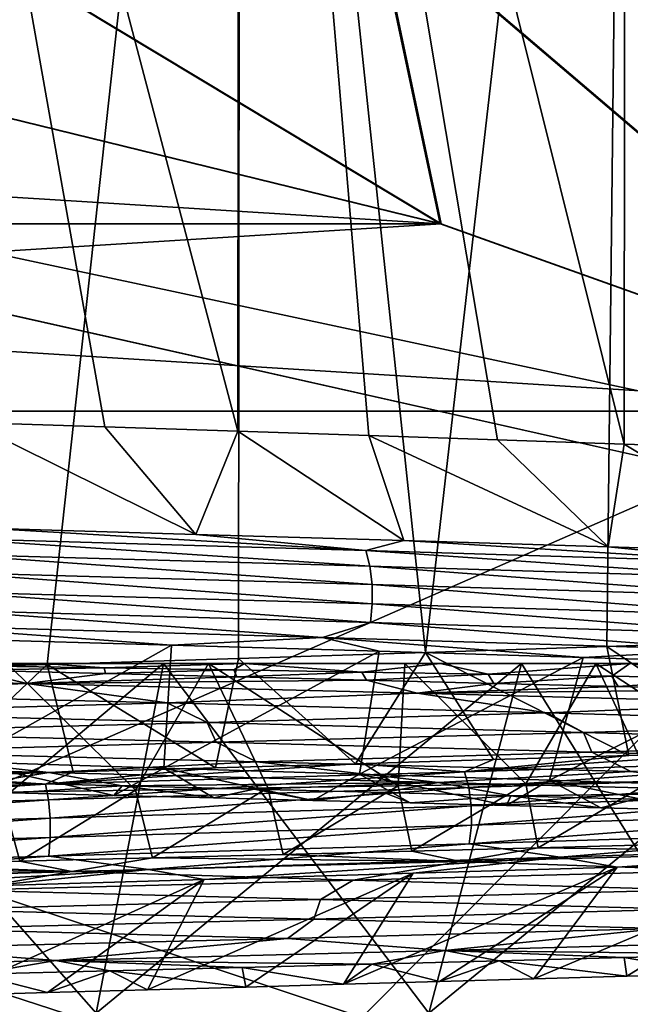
# Model space of a CAD drawing. Header units: metres. Extents: x -206 to 75, y -104 to 104.
# Tile 811 of 1056: x 3.23 to 5.65, y -53.35 to -49.45. Entities that reach past the tile are written whole.
import ezdxf

# ---------------------------------------------------------------- set-up
doc = ezdxf.new("R2010")
doc.units = ezdxf.units.M
doc.layers.add('solid_01_1-CONSUMER_THERM_B_125288', color=7, linetype='CONTINUOUS')

msp = doc.modelspace()

# ---------------------------------------------------------------- linework, layer by layer
at = {"layer": 'solid_01_1-CONSUMER_THERM_B_125288'}
for points in [[(-27.776106, 66.214066), (28.050987, 67.836098), (-27.757145, -66.232315)], [(28.050987, 67.836098), (-27.757065, -66.785934), (-27.757145, -66.232315)], [(28.050987, 67.836098), (27.851068, 67.319839), (-27.757065, -66.785934)], [(27.851068, 67.319839), (27.74942, 66.775635), (-27.757065, -66.785934)], [(27.74942, 66.775635), (-28.058632, -67.846397), (-27.858715, -67.330139)], [(27.74942, 66.775635), (27.749498, 66.222015), (-28.058632, -67.846397)], [(27.74942, 66.775635), (-27.858715, -67.330139), (-27.757065, -66.785934)], [(27.749498, 66.222015), (27.768459, -66.224365), (-28.058632, -67.846397)], [(2.490568, -45.000011, 12.505857), (3.032182, -51.044769, 12.631205), (3.567499, -51.061459, 12.780982)], [(2.490568, -45.000011, 12.505857), (3.567499, -51.061459, 12.780982), (4.095382, -51.078358, 12.95486)], [(2.490568, -45.000011, 12.505857), (4.095382, -51.078358, 12.95486), (4.100598, -45.000011, 12.956716)], [(2.494134, -45.000011, 36.493401), (4.104011, -45.000011, 36.042076), (2.567095, -52.026882, 36.478001)], [(4.104011, -45.000011, 36.042076), (3.338489, -52.003624, 36.286301), (2.567095, -52.026882, 36.478001)], [(4.104011, -45.000011, 36.042076), (4.097464, -51.980038, 36.044399), (3.338489, -52.003624, 36.286301)], [(4.100598, -45.000011, 12.956716), (4.095382, -51.078358, 12.95486), (4.615118, -51.095394, 13.152617)], [(4.104011, -45.000011, 36.042076), (4.839632, -51.956081, 35.75346), (4.097464, -51.980038, 36.044399)], [(4.100598, -45.000011, 12.956716), (4.615118, -51.095394, 13.152617), (5.126286, -51.112446, 13.374193)], [(4.100598, -45.000011, 12.956716), (5.126286, -51.112446, 13.374193), (5.628155, -51.129448, 13.619456)], [(4.100598, -45.000011, 12.956716), (5.628155, -51.129448, 13.619456), (5.634249, -45.000011, 13.622613)], [(4.104011, -45.000011, 36.042076), (5.637405, -45.000011, 35.375755), (4.839632, -51.956081, 35.75346)], [(5.637405, -45.000011, 35.375755), (5.559256, -51.931881, 35.415909), (4.839632, -51.956081, 35.75346)], [(5.637405, -45.000011, 35.375755), (6.251666, -51.907669, 35.03466), (5.559256, -51.931881, 35.415909)], [(5.634249, -45.000011, 13.622613), (5.628155, -51.129448, 13.619456), (6.119591, -51.146355, 13.888075)], [(5.634249, -45.000011, 13.622613), (6.598757, -51.163094, 14.179207), (7.062924, -45.000008, 14.491133)], [(5.634249, -45.000011, 13.622613), (6.119591, -51.146355, 13.888075), (6.598757, -51.163094, 14.179207)], [(5.637405, -45.000011, 35.375755), (7.065768, -45.000008, 34.506863), (6.251666, -51.907669, 35.03466)], [(-18.213459, -45.817539, 1.5), (-19.476553, -45.904934, 1.5), (69.506912, -74.995201, 1.5)], [(35.395393, -57.260349, 1.5), (18.218929, -45.812325, 1.5), (-18.213459, -45.817539, 1.5)], [(37.092922, -58.218811, 1.5), (-18.213459, -45.817539, 1.5), (69.506912, -74.995201, 1.5)], [(37.092922, -58.218811, 1.5), (35.395393, -57.260349, 1.5), (-18.213459, -45.817539, 1.5)], [(-19.476553, -45.904934, 1.5), (-20.110367, -46.015713, 1.5), (69.506912, -74.995201, 1.5)], [(-20.110367, -46.015713, 1.5), (-20.738798, -46.171688, 1.5), (69.506912, -74.995201, 1.5)], [(-20.738798, -46.171688, 1.5), (-21.356617, -46.372227, 1.5), (69.506912, -74.995201, 1.5)], [(-21.356617, -46.372227, 1.5), (-21.958729, -46.615906, 1.5), (69.506912, -74.995201, 1.5)], [(-38.864662, -46.52047, 75.400002), (-54.590946, -63.612965, 75.400002), (54.609055, -63.597332, 75.400002)], [(-37.59338, -46.610531, 75.400002), (-38.864662, -46.52047, 75.400002), (54.609055, -63.597332, 75.400002)], [(37.606621, -46.599766, 75.400002), (-37.59338, -46.610531, 75.400002), (54.609055, -63.597332, 75.400002)], [(-21.958729, -46.615906, 1.5), (-22.540312, -46.900536, 1.5), (69.506912, -74.995201, 1.5)], [(-22.540312, -46.900536, 1.5), (-23.096958, -47.223244, 1.5), (69.506912, -74.995201, 1.5)], [(-23.096958, -47.223244, 1.5), (-24.120508, -47.968487, 1.5), (69.506912, -74.995201, 1.5)], [(-24.120508, -47.968487, 1.5), (-33.833458, -56.120991, 1.5), (69.506912, -74.995201, 1.5)], [(-11.99159, -59.106865, 72.400002), (-11.993093, -48.606865, 72.400002), (12.006907, -48.603428, 72.400002)], [(-11.99159, -59.106865, 72.400002), (12.006907, -48.603428, 72.400002), (12.00841, -59.103428, 72.400002)], [(4.898106, -50.256016, 8.99928), (2.808425, -49.000023, 9.765048), (4.633029, -49.000019, 10.23322)], [(4.898106, -50.256016, 8.99928), (2.909605, -49.770966, 8.999572), (2.808425, -49.000023, 9.765048)], [(4.902663, -50.256016, 39.999279), (4.637223, -49.000019, 38.765415), (2.812757, -49.000023, 39.234127)], [(2.914163, -49.770966, 39.999573), (4.902663, -50.256016, 39.999279), (2.812757, -49.000023, 39.234127)], [(6.979857, -50.999832, 8.998974), (4.633029, -49.000019, 10.23322), (6.384653, -49.000019, 10.92642)], [(4.898106, -50.256016, 8.99928), (4.633029, -49.000019, 10.23322), (6.979857, -50.999832, 8.998974)], [(6.984415, -50.999832, 39.998974), (6.388644, -49.000019, 38.071701), (4.637223, -49.000019, 38.765415)], [(4.902663, -50.256016, 39.999279), (6.984415, -50.999832, 39.998974), (4.637223, -49.000019, 38.765415)], [(4.898106, -50.256016, 8.99928), (-4.902716, -50.25602, 9.000721), (-2.914216, -49.770969, 9.000428)], [(-4.898159, -50.25602, 40.000721), (4.902663, -50.256016, 39.999279), (2.914163, -49.770966, 39.999573)], [(4.898106, -50.256016, 8.99928), (-2.914216, -49.770969, 9.000428), (2.909605, -49.770966, 8.999572)], [(-4.902716, -50.25602, 9.000721), (6.979857, -50.999832, 8.998974), (-6.984468, -50.99984, 9.001026)], [(-6.97991, -50.99984, 40.001026), (6.984415, -50.999832, 39.998974), (4.902663, -50.256016, 39.999279)], [(-6.97991, -50.99984, 40.001026), (4.902663, -50.256016, 39.999279), (-4.898159, -50.25602, 40.000721)], [(4.898106, -50.256016, 8.99928), (6.979857, -50.999832, 8.998974), (-4.902716, -50.25602, 9.000721)], [(-6.984468, -50.99984, 9.001026), (6.979857, -50.999832, 8.998974), (6.979864, -65, 8.998974)], [(-6.984461, -65, 9.001026), (-6.984468, -50.99984, 9.001026), (6.979864, -65, 8.998974)], [(-6.979903, -65, 40.001026), (6.984415, -50.999832, 39.998974), (-6.97991, -50.99984, 40.001026)], [(-6.979903, -65, 40.001026), (6.984422, -65, 39.998974), (6.984415, -50.999832, 39.998974)], [(3.032182, -51.044769, 12.631205), (3.091211, -51.463184, 11.758709), (3.928643, -51.487499, 11.991622)], [(3.567499, -51.061459, 12.780982), (3.032182, -51.044769, 12.631205), (3.928643, -51.487499, 11.991622)], [(4.095382, -51.078358, 12.95486), (3.567499, -51.061459, 12.780982), (3.928643, -51.487499, 11.991622)], [(4.095382, -51.078358, 12.95486), (3.928643, -51.487499, 11.991622), (4.75429, -51.512177, 12.282291)], [(4.615118, -51.095394, 13.152617), (4.095382, -51.078358, 12.95486), (4.75429, -51.512177, 12.282291)], [(4.615118, -51.095394, 13.152617), (4.75429, -51.512177, 12.282291), (5.564412, -51.53706, 12.630184)], [(5.126286, -51.112446, 13.374193), (4.615118, -51.095394, 13.152617), (5.564412, -51.53706, 12.630184)], [(5.628155, -51.129448, 13.619456), (5.126286, -51.112446, 13.374193), (5.564412, -51.53706, 12.630184)], [(5.628155, -51.129448, 13.619456), (5.564412, -51.53706, 12.630184), (6.350884, -51.56189, 13.032304)], [(6.119591, -51.146355, 13.888075), (5.628155, -51.129448, 13.619456), (6.350884, -51.56189, 13.032304)], [(4.603261, -51.551922, 12.157966), (3.091211, -51.463184, 11.758709), (2.925822, -51.503201, 11.655618)], [(4.603261, -51.551922, 12.157966), (3.928643, -51.487499, 11.991622), (3.091211, -51.463184, 11.758709)], [(2.925822, -51.503201, 11.655618), (2.936105, -51.565449, 11.610477), (4.619439, -51.61417, 12.114591)], [(4.603261, -51.551922, 12.157966), (2.925822, -51.503201, 11.655618), (4.619439, -51.61417, 12.114591)], [(4.603261, -51.551922, 12.157966), (4.75429, -51.512177, 12.282291), (3.928643, -51.487499, 11.991622)], [(6.199406, -51.600639, 12.880086), (4.75429, -51.512177, 12.282291), (4.603261, -51.551922, 12.157966)], [(6.199406, -51.600639, 12.880086), (5.564412, -51.53706, 12.630184), (4.75429, -51.512177, 12.282291)], [(4.603261, -51.551922, 12.157966), (4.619439, -51.61417, 12.114591), (6.221193, -51.662888, 12.83925)], [(6.199406, -51.600639, 12.880086), (4.603261, -51.551922, 12.157966), (6.221193, -51.662888, 12.83925)], [(6.199406, -51.600639, 12.880086), (6.350884, -51.56189, 13.032304), (5.564412, -51.53706, 12.630184)], [(2.936105, -51.565449, 11.610477), (2.941859, -51.638153, 11.585222), (4.628491, -51.686874, 12.090322)], [(4.619439, -51.61417, 12.114591), (2.936105, -51.565449, 11.610477), (4.628491, -51.686874, 12.090322)], [(4.619439, -51.61417, 12.114591), (4.628491, -51.686874, 12.090322), (6.233385, -51.735592, 12.816401)], [(6.221193, -51.662888, 12.83925), (4.619439, -51.61417, 12.114591), (6.233385, -51.735592, 12.816401)], [(2.941859, -51.638153, 11.585222), (2.942244, -51.714741, 11.583536), (4.629097, -51.763462, 12.088704)], [(4.628491, -51.686874, 12.090322), (2.941859, -51.638153, 11.585222), (4.629097, -51.763462, 12.088704)], [(2.942244, -51.714741, 11.583536), (2.937228, -51.788548, 11.605559), (4.621205, -51.837269, 12.109865)], [(4.629097, -51.763462, 12.088704), (2.942244, -51.714741, 11.583536), (4.621205, -51.837269, 12.109865)], [(4.628491, -51.686874, 12.090322), (4.629097, -51.763462, 12.088704), (6.2342, -51.81218, 12.814878)], [(6.233385, -51.735592, 12.816401), (4.628491, -51.686874, 12.090322), (6.2342, -51.81218, 12.814878)], [(2.937228, -51.788548, 11.605559), (2.758057, -51.848007, 11.610638), (4.431396, -51.896381, 12.086535)], [(4.621205, -51.837269, 12.109865), (2.937228, -51.788548, 11.605559), (4.431396, -51.896381, 12.086535)], [(4.629097, -51.763462, 12.088704), (4.621205, -51.837269, 12.109865), (6.223571, -51.885986, 12.834802)], [(6.2342, -51.81218, 12.814878), (4.629097, -51.763462, 12.088704), (6.223571, -51.885986, 12.834802)], [(2.758057, -51.848007, 11.610638), (2.995902, -51.902916, 11.725378), (3.832098, -51.92709, 11.950818)], [(2.758057, -51.848007, 11.610638), (3.832098, -51.92709, 11.950818), (4.431396, -51.896381, 12.086535)], [(4.621205, -51.837269, 12.109865), (4.431396, -51.896381, 12.086535), (6.027381, -51.944756, 12.780844)], [(6.223571, -51.885986, 12.834802), (4.621205, -51.837269, 12.109865), (6.027381, -51.944756, 12.780844)], [(3.832098, -51.92709, 11.950818), (2.995902, -51.902916, 11.725378), (3.009428, -52.389343, 12.625415)], [(4.431396, -51.896381, 12.086535), (3.832098, -51.92709, 11.950818), (4.656438, -51.951199, 12.23349)], [(4.431396, -51.896381, 12.086535), (4.656438, -51.951199, 12.23349), (5.466235, -51.975426, 12.573194)], [(4.431396, -51.896381, 12.086535), (5.466235, -51.975426, 12.573194), (6.027381, -51.944756, 12.780844)], [(6.172998, -52.346989, 36.065464), (5.559256, -51.931881, 35.415909), (6.251666, -51.907669, 35.03466)], [(3.832098, -51.92709, 11.950818), (3.009428, -52.389343, 12.625415), (3.802299, -52.413845, 12.855047)], [(4.656438, -51.951199, 12.23349), (3.832098, -51.92709, 11.950818), (3.802299, -52.413845, 12.855047)], [(5.647593, -52.363583, 36.330368), (4.839632, -51.956081, 35.75346), (5.559256, -51.931881, 35.415909)], [(6.027381, -51.944756, 12.780844), (5.466235, -51.975426, 12.573194), (6.253427, -51.999786, 12.967092)], [(6.172998, -52.346989, 36.065464), (5.647593, -52.363583, 36.330368), (5.559256, -51.931881, 35.415909)], [(4.00616, -52.413055, 36.981678), (3.338489, -52.003624, 36.286301), (4.097464, -51.980038, 36.044399)], [(4.656438, -51.951199, 12.23349), (3.802299, -52.413845, 12.855047), (4.577929, -52.437901, 13.137564)], [(4.562829, -52.396637, 36.789028), (4.00616, -52.413055, 36.981678), (4.097464, -51.980038, 36.044399)], [(4.562829, -52.396637, 36.789028), (4.097464, -51.980038, 36.044399), (4.839632, -51.956081, 35.75346)], [(5.110378, -52.380142, 36.571774), (4.562829, -52.396637, 36.789028), (4.839632, -51.956081, 35.75346)], [(5.466235, -51.975426, 12.573194), (4.656438, -51.951199, 12.23349), (4.577929, -52.437901, 13.137564)], [(5.466235, -51.975426, 12.573194), (4.577929, -52.437901, 13.137564), (5.332778, -52.461922, 13.47168)], [(5.647593, -52.363583, 36.330368), (5.110378, -52.380142, 36.571774), (4.839632, -51.956081, 35.75346)], [(6.253427, -51.999786, 12.967092), (5.466235, -51.975426, 12.573194), (5.332778, -52.461922, 13.47168)], [(1.647195, -52.039093, 12.500033), (3.040596, -52.026016, 12.711082), (3.257403, -52.078327, 12.833618)], [(2.146465, -53.385639, 14.170664), (3.532986, -53.385639, 14.55915), (2.309182, -52, 13.387387)], [(2.146465, -53.385639, 34.829338), (2.309182, -52, 35.612614), (3.800835, -52, 35.194675)], [(3.532986, -53.385639, 34.440849), (2.146465, -53.385639, 34.829338), (3.800835, -52, 35.194675)], [(2.309182, -52, 13.387387), (3.800835, -52, 13.805324), (2.51661, -52, 12.562384)], [(3.800835, -52, 35.194675), (2.309182, -52, 35.612614), (3.180456, -52, 36.278141)], [(3.532986, -53.385639, 14.55915), (3.800835, -52, 13.805324), (2.309182, -52, 13.387387)], [(3.800835, -52, 13.805324), (3.327342, -52, 12.762505), (2.51661, -52, 12.562384)], [(3.043405, -52.008392, 12.677035), (2.51661, -52, 12.562384), (3.327342, -52, 12.762505)], [(2.870272, -52.445686, 37.291504), (2.567095, -52.026882, 36.478001), (3.338489, -52.003624, 36.286301)], [(3.44161, -52.429401, 37.149288), (2.870272, -52.445686, 37.291504), (3.338489, -52.003624, 36.286301)], [(3.040596, -52.026016, 12.711082), (3.043405, -52.008392, 12.677035), (3.564742, -52.016762, 12.814885)], [(3.569728, -52.039059, 12.860586), (3.040596, -52.026016, 12.711082), (3.564742, -52.016762, 12.814885)], [(3.257403, -52.078327, 12.833618), (3.040596, -52.026016, 12.711082), (3.569728, -52.039059, 12.860586)], [(3.043405, -52.008392, 12.677035), (3.327342, -52, 12.762505), (3.564742, -52.016762, 12.814885)], [(3.689586, -52.50111, 36.653404), (3.180456, -52, 36.278141), (3.156306, -52.50938, 36.811218)], [(3.800835, -52, 35.194675), (3.180456, -52, 36.278141), (3.978757, -52, 36.03297)], [(3.689586, -52.50111, 36.653404), (3.978757, -52, 36.03297), (3.180456, -52, 36.278141)], [(3.800835, -52, 13.805324), (4.122494, -52, 13.017621), (3.327342, -52, 12.762505)], [(3.564742, -52.016762, 12.814885), (3.327342, -52, 12.762505), (4.122494, -52, 13.017621)], [(4.00616, -52.413055, 36.981678), (3.44161, -52.429401, 37.149288), (3.338489, -52.003624, 36.286301)], [(3.532986, -53.385639, 14.55915), (4.853693, -53.385639, 15.132814), (3.800835, -52, 13.805324)], [(3.532986, -53.385639, 34.440849), (3.800835, -52, 35.194675), (5.221698, -52, 34.577515)], [(4.853693, -53.385639, 33.867184), (3.532986, -53.385639, 34.440849), (5.221698, -52, 34.577515)], [(3.564742, -52.016762, 12.814885), (4.122494, -52, 13.017621), (4.079802, -52.02512, 12.975732)], [(3.569728, -52.039059, 12.860586), (3.564742, -52.016762, 12.814885), (4.079802, -52.02512, 12.975732)], [(4.091846, -52.052105, 13.033919), (3.569728, -52.039059, 12.860586), (4.079802, -52.02512, 12.975732)], [(4.214822, -52.492836, 36.47261), (3.978757, -52, 36.03297), (3.689586, -52.50111, 36.653404)], [(3.800835, -52, 13.805324), (5.221698, -52, 14.422485), (4.122494, -52, 13.017621)], [(3.800835, -52, 35.194675), (3.978757, -52, 36.03297), (4.75841, -52, 35.733765)], [(5.221698, -52, 34.577515), (3.800835, -52, 35.194675), (4.75841, -52, 35.733765)], [(4.853693, -53.385639, 15.132814), (5.221698, -52, 14.422485), (3.800835, -52, 13.805324)], [(4.731096, -52.484535, 36.269203), (4.75841, -52, 35.733765), (3.978757, -52, 36.03297)], [(4.731096, -52.484535, 36.269203), (3.978757, -52, 36.03297), (4.214822, -52.492836, 36.47261)], [(4.079802, -52.02512, 12.975732), (4.122494, -52, 13.017621), (4.588076, -52.033466, 13.159487)], [(4.091846, -52.052105, 13.033919), (4.079802, -52.02512, 12.975732), (4.588076, -52.033466, 13.159487)], [(5.221698, -52, 14.422485), (4.898339, -52, 13.326539), (4.122494, -52, 13.017621)], [(4.588076, -52.033466, 13.159487), (4.122494, -52, 13.017621), (4.898339, -52, 13.326539)], [(4.588076, -52.033466, 13.159487), (4.898339, -52, 13.326539), (5.088277, -52.04184, 13.365726)], [(5.238002, -52.476181, 36.04335), (4.75841, -52, 35.733765), (4.731096, -52.484535, 36.269203)], [(5.221698, -52, 34.577515), (4.75841, -52, 35.733765), (5.51576, -52, 35.381927)], [(5.238002, -52.476181, 36.04335), (5.51576, -52, 35.381927), (4.75841, -52, 35.733765)], [(4.853693, -53.385639, 15.132814), (6.083986, -53.385639, 15.880974), (5.221698, -52, 14.422485)], [(4.853693, -53.385639, 33.867184), (5.221698, -52, 34.577515), (6.545297, -52, 33.772621)], [(6.083986, -53.385639, 33.119026), (4.853693, -53.385639, 33.867184), (6.545297, -52, 33.772621)], [(5.221698, -52, 14.422485), (5.651241, -52, 13.687812), (4.898339, -52, 13.326539)], [(5.088277, -52.04184, 13.365726), (4.898339, -52, 13.326539), (5.651241, -52, 13.687812)], [(5.088277, -52.04184, 13.365726), (5.651241, -52, 13.687812), (5.579211, -52.050243, 13.594001)], [(5.221698, -52, 14.422485), (6.545297, -52, 15.22738), (5.651241, -52, 13.687812)], [(5.221698, -52, 34.577515), (5.51576, -52, 35.381927), (6.247261, -52, 34.979111)], [(6.545297, -52, 33.772621), (5.221698, -52, 34.577515), (6.247261, -52, 34.979111)], [(6.083986, -53.385639, 15.880974), (6.545297, -52, 15.22738), (5.221698, -52, 14.422485)], [(5.734674, -52.467823, 35.795452), (5.51576, -52, 35.381927), (5.238002, -52.476181, 36.04335)], [(6.253427, -51.999786, 12.967092), (5.332778, -52.461922, 13.47168), (6.063407, -52.48621, 13.855872)], [(6.220101, -52.45948, 35.526005), (6.247261, -52, 34.979111), (5.51576, -52, 35.381927)], [(6.220101, -52.45948, 35.526005), (5.51576, -52, 35.381927), (5.734674, -52.467823, 35.795452)], [(5.579211, -52.050243, 13.594001), (5.651241, -52, 13.687812), (6.059681, -52.058674, 13.843766)], [(6.545297, -52, 15.22738), (6.377669, -52, 14.099748), (5.651241, -52, 13.687812)], [(6.059681, -52.058674, 13.843766), (5.651241, -52, 13.687812), (6.377669, -52, 14.099748)], [(1.647195, -52.039093, 12.500033), (3.257403, -52.078327, 12.833618), (2.236924, -52.117001, 12.641597)], [(3.257403, -52.078327, 12.833618), (3.569728, -52.039059, 12.860586), (4.091846, -52.052105, 13.033919)], [(3.257403, -52.078327, 12.833618), (4.091846, -52.052105, 13.033919), (4.605851, -52.065159, 13.23066)], [(3.257403, -52.078327, 12.833618), (4.605851, -52.065159, 13.23066), (4.807567, -52.117558, 13.382776)], [(4.605851, -52.065159, 13.23066), (4.091846, -52.052105, 13.033919), (4.588076, -52.033466, 13.159487)], [(4.605851, -52.065159, 13.23066), (4.588076, -52.033466, 13.159487), (5.088277, -52.04184, 13.365726)], [(5.110657, -52.078217, 13.450381), (4.605851, -52.065159, 13.23066), (5.088277, -52.04184, 13.365726)], [(4.807567, -52.117558, 13.382776), (4.605851, -52.065159, 13.23066), (5.110657, -52.078217, 13.450381)], [(5.110657, -52.078217, 13.450381), (5.088277, -52.04184, 13.365726), (5.579211, -52.050243, 13.594001)], [(5.605179, -52.091278, 13.692652), (5.110657, -52.078217, 13.450381), (5.579211, -52.050243, 13.594001)], [(5.605179, -52.091278, 13.692652), (5.579211, -52.050243, 13.594001), (6.059681, -52.058674, 13.843766)], [(6.088322, -52.104343, 13.957025), (5.605179, -52.091278, 13.692652), (6.059681, -52.058674, 13.843766)], [(3.257403, -52.078327, 12.833618), (3.814345, -52.156033, 13.051494), (2.236924, -52.117001, 12.641597)], [(3.257403, -52.078327, 12.833618), (4.807567, -52.117558, 13.382776), (3.814345, -52.156033, 13.051494)], [(4.807567, -52.117558, 13.382776), (5.110657, -52.078217, 13.450381), (5.605179, -52.091278, 13.692652)], [(4.807567, -52.117558, 13.382776), (5.605179, -52.091278, 13.692652), (6.088322, -52.104343, 13.957025)], [(4.807567, -52.117558, 13.382776), (6.088322, -52.104343, 13.957025), (6.269435, -52.156792, 14.136046)], [(2.236924, -52.117001, 12.641597), (3.814345, -52.156033, 13.051494), (2.407546, -52.194847, 12.699909)], [(4.807567, -52.117558, 13.382776), (5.322405, -52.195061, 13.670041), (3.814345, -52.156033, 13.051494)], [(4.807567, -52.117558, 13.382776), (6.269435, -52.156792, 14.136046), (5.322405, -52.195061, 13.670041)], [(3.814345, -52.156033, 13.051494), (3.973164, -52.233814, 13.13153), (2.407546, -52.194847, 12.699909)], [(3.814345, -52.156033, 13.051494), (5.322405, -52.195061, 13.670041), (3.973164, -52.233814, 13.13153)], [(6.269435, -52.156792, 14.136046), (6.733469, -52.234089, 14.485664), (5.322405, -52.195061, 13.670041)], [(2.407546, -52.194847, 12.699909), (3.973164, -52.233814, 13.13153), (2.44588, -52.272705, 12.707725)], [(5.322405, -52.195061, 13.670041), (5.466801, -52.272785, 13.769507), (3.973164, -52.233814, 13.13153)], [(5.322405, -52.195061, 13.670041), (6.733469, -52.234089, 14.485664), (5.466801, -52.272785, 13.769507)], [(3.973164, -52.233814, 13.13153), (4.009577, -52.311661, 13.144266), (2.44588, -52.272705, 12.707725)], [(3.973164, -52.233814, 13.13153), (5.466801, -52.272785, 13.769507), (4.009577, -52.311661, 13.144266)], [(6.733469, -52.234089, 14.485664), (6.861014, -52.311756, 14.602315), (5.466801, -52.272785, 13.769507)], [(2.44588, -52.272705, 12.707725), (4.009577, -52.311661, 13.144266), (2.612807, -52.350204, 12.718475)], [(5.466801, -52.272785, 13.769507), (5.50069, -52.35062, 13.786753), (4.009577, -52.311661, 13.144266)], [(5.466801, -52.272785, 13.769507), (6.861014, -52.311756, 14.602315), (5.50069, -52.35062, 13.786753)], [(4.009577, -52.311661, 13.144266), (4.171352, -52.389107, 13.17662), (2.612807, -52.350204, 12.718475)], [(4.009577, -52.311661, 13.144266), (5.50069, -52.35062, 13.786753), (4.171352, -52.389107, 13.17662)], [(6.861014, -52.311756, 14.602315), (6.891807, -52.389576, 14.623665), (5.50069, -52.35062, 13.786753)], [(2.612807, -52.350204, 12.718475), (3.345113, -52.431381, 12.858205), (1.738726, -52.392178, 12.51263)], [(2.612807, -52.350204, 12.718475), (4.171352, -52.389107, 13.17662), (3.345113, -52.431381, 12.858205)], [(5.50069, -52.35062, 13.786753), (5.654625, -52.428009, 13.839385), (4.171352, -52.389107, 13.17662)], [(4.99446, -52.428852, 36.686356), (5.647593, -52.363583, 36.330368), (6.172998, -52.346989, 36.065464)], [(4.99446, -52.428852, 36.686356), (6.172998, -52.346989, 36.065464), (6.568748, -52.380135, 35.917545)], [(4.99446, -52.428852, 36.686356), (5.110378, -52.380142, 36.571774), (5.647593, -52.363583, 36.330368)], [(5.50069, -52.35062, 13.786753), (6.891807, -52.389576, 14.623665), (5.654625, -52.428009, 13.839385)], [(1.738726, -52.392178, 12.51263), (3.345113, -52.431381, 12.858205), (2.027969, -52.445148, 12.49539)], [(3.603487, -52.522476, 12.791999), (3.802299, -52.413845, 12.855047), (3.009428, -52.389343, 12.625415)], [(3.202496, -52.512558, 12.676023), (3.603487, -52.522476, 12.791999), (3.009428, -52.389343, 12.625415)], [(3.332582, -52.47757, 37.242107), (4.00616, -52.413055, 36.981678), (4.562829, -52.396637, 36.789028)], [(3.332582, -52.47757, 37.242107), (4.562829, -52.396637, 36.789028), (4.99446, -52.428852, 36.686356)], [(3.332582, -52.47757, 37.242107), (3.44161, -52.429401, 37.149288), (4.00616, -52.413055, 36.981678)], [(4.171352, -52.389107, 13.17662), (4.889971, -52.470589, 13.418457), (3.345113, -52.431381, 12.858205)], [(3.603487, -52.522476, 12.791999), (4.000293, -52.532364, 12.921569), (3.802299, -52.413845, 12.855047)], [(4.392454, -52.542213, 13.064584), (4.577929, -52.437901, 13.137564), (3.802299, -52.413845, 12.855047)], [(4.000293, -52.532364, 12.921569), (4.392454, -52.542213, 13.064584), (3.802299, -52.413845, 12.855047)], [(4.171352, -52.389107, 13.17662), (5.654625, -52.428009, 13.839385), (4.889971, -52.470589, 13.418457)], [(4.99446, -52.428852, 36.686356), (4.562829, -52.396637, 36.789028), (5.110378, -52.380142, 36.571774)], [(4.99446, -52.428852, 36.686356), (6.568748, -52.380135, 35.917545), (5.012011, -52.4911, 36.729183)], [(6.568748, -52.380135, 35.917545), (6.591832, -52.442383, 35.957672), (5.012011, -52.4911, 36.729183)], [(1.612699, -52.526287, 37.574093), (2.870272, -52.445686, 37.291504), (3.332582, -52.47757, 37.242107)], [(3.345113, -52.431381, 12.858205), (2.569458, -52.458302, 12.599458), (2.027969, -52.445148, 12.49539)], [(3.345113, -52.431381, 12.858205), (3.105907, -52.471436, 12.728185), (2.569458, -52.458302, 12.599458)], [(3.332582, -52.47757, 37.242107), (2.870272, -52.445686, 37.291504), (3.44161, -52.429401, 37.149288)], [(3.345113, -52.431381, 12.858205), (3.636338, -52.484528, 12.881291), (3.105907, -52.471436, 12.728185)], [(3.332582, -52.47757, 37.242107), (4.99446, -52.428852, 36.686356), (3.344292, -52.539818, 37.286888)], [(4.99446, -52.428852, 36.686356), (5.012011, -52.4911, 36.729183), (3.344292, -52.539818, 37.286888)], [(3.345113, -52.431381, 12.858205), (4.889971, -52.470589, 13.418457), (3.636338, -52.484528, 12.881291)], [(4.392454, -52.542213, 13.064584), (4.779514, -52.552025, 13.220876), (4.577929, -52.437901, 13.137564)], [(5.161024, -52.561794, 13.390265), (5.332778, -52.461922, 13.47168), (4.577929, -52.437901, 13.137564)], [(4.779514, -52.552025, 13.220876), (5.161024, -52.561794, 13.390265), (4.577929, -52.437901, 13.137564)], [(5.654625, -52.428009, 13.839385), (6.345137, -52.509792, 14.18186), (4.889971, -52.470589, 13.418457)], [(5.012011, -52.4911, 36.729183), (6.591832, -52.442383, 35.957672), (5.021829, -52.563805, 36.753147)], [(6.591832, -52.442383, 35.957672), (6.604746, -52.515087, 35.980122), (5.021829, -52.563805, 36.753147)], [(1.612699, -52.526287, 37.574093), (3.332582, -52.47757, 37.242107), (1.618365, -52.588535, 37.620041)], [(3.332582, -52.47757, 37.242107), (3.344292, -52.539818, 37.286888), (1.618365, -52.588535, 37.620041)], [(3.105907, -52.471436, 12.728185), (3.636338, -52.484528, 12.881291), (3.202496, -52.512558, 12.676023)], [(3.636338, -52.484528, 12.881291), (3.603487, -52.522476, 12.791999), (3.202496, -52.512558, 12.676023)], [(3.344292, -52.539818, 37.286888), (5.012011, -52.4911, 36.729183), (3.350843, -52.612522, 37.311943)], [(5.012011, -52.4911, 36.729183), (5.021829, -52.563805, 36.753147), (3.350843, -52.612522, 37.311943)], [(3.636338, -52.484528, 12.881291), (4.000293, -52.532364, 12.921569), (3.603487, -52.522476, 12.791999)], [(4.889971, -52.470589, 13.418457), (4.159539, -52.497593, 13.058345), (3.636338, -52.484528, 12.881291)], [(3.636338, -52.484528, 12.881291), (4.159539, -52.497593, 13.058345), (4.000293, -52.532364, 12.921569)], [(3.756748, -52.769691, 36.080444), (4.214822, -52.492836, 36.47261), (3.689586, -52.50111, 36.653404)], [(3.756748, -52.769691, 36.080444), (4.275892, -52.756649, 35.899178), (4.214822, -52.492836, 36.47261)], [(4.889971, -52.470589, 13.418457), (4.674107, -52.510643, 13.258793), (4.159539, -52.497593, 13.058345)], [(4.275892, -52.756649, 35.899178), (4.731096, -52.484535, 36.269203), (4.214822, -52.492836, 36.47261)], [(4.275892, -52.756649, 35.899178), (4.786194, -52.743607, 35.69453), (4.731096, -52.484535, 36.269203)], [(4.889971, -52.470589, 13.418457), (5.178874, -52.523693, 13.482139), (4.674107, -52.510643, 13.258793)], [(4.786194, -52.743607, 35.69453), (5.238002, -52.476181, 36.04335), (4.731096, -52.484535, 36.269203)], [(4.786194, -52.743607, 35.69453), (5.286643, -52.730564, 35.466888), (5.238002, -52.476181, 36.04335)], [(4.889971, -52.470589, 13.418457), (6.345137, -52.509792, 14.18186), (5.178874, -52.523693, 13.482139)], [(5.161024, -52.561794, 13.390265), (5.536542, -52.571556, 13.572554), (5.332778, -52.461922, 13.47168)], [(5.286643, -52.730564, 35.466888), (5.734674, -52.467823, 35.795452), (5.238002, -52.476181, 36.04335)], [(5.286643, -52.730564, 35.466888), (5.776436, -52.717518, 35.216755), (5.734674, -52.467823, 35.795452)], [(5.905631, -52.58131, 13.767531), (6.063407, -52.48621, 13.855872), (5.332778, -52.461922, 13.47168)], [(5.536542, -52.571556, 13.572554), (5.905631, -52.58131, 13.767531), (5.332778, -52.461922, 13.47168)], [(2.696341, -52.795784, 36.371891), (3.229848, -52.782738, 36.238098), (3.156306, -52.50938, 36.811218)], [(3.229848, -52.782738, 36.238098), (3.689586, -52.50111, 36.653404), (3.156306, -52.50938, 36.811218)], [(3.229848, -52.782738, 36.238098), (3.756748, -52.769691, 36.080444), (3.689586, -52.50111, 36.653404)], [(4.159539, -52.497593, 13.058345), (4.392454, -52.542213, 13.064584), (4.000293, -52.532364, 12.921569)], [(4.159539, -52.497593, 13.058345), (4.674107, -52.510643, 13.258793), (4.392454, -52.542213, 13.064584)], [(4.674107, -52.510643, 13.258793), (4.779514, -52.552025, 13.220876), (4.392454, -52.542213, 13.064584)], [(4.674107, -52.510643, 13.258793), (5.178874, -52.523693, 13.482139), (4.779514, -52.552025, 13.220876)], [(5.178874, -52.523693, 13.482139), (5.161024, -52.561794, 13.390265), (4.779514, -52.552025, 13.220876)], [(5.021829, -52.563805, 36.753147), (6.604746, -52.515087, 35.980122), (5.022481, -52.640392, 36.754745)], [(6.604746, -52.515087, 35.980122), (6.605605, -52.591675, 35.981625), (5.022481, -52.640392, 36.754745)], [(5.178874, -52.523693, 13.482139), (5.536542, -52.571556, 13.572554), (5.161024, -52.561794, 13.390265)], [(6.345137, -52.509792, 14.18186), (5.672712, -52.536758, 13.727873), (5.178874, -52.523693, 13.482139)], [(5.178874, -52.523693, 13.482139), (5.672712, -52.536758, 13.727873), (5.536542, -52.571556, 13.572554)], [(1.618365, -52.588535, 37.620041), (3.344292, -52.539818, 37.286888), (1.621534, -52.66124, 37.645752)], [(3.344292, -52.539818, 37.286888), (3.350843, -52.612522, 37.311943), (1.621534, -52.66124, 37.645752)], [(3.350843, -52.612522, 37.311943), (5.021829, -52.563805, 36.753147), (3.351276, -52.68911, 37.313618)], [(5.021829, -52.563805, 36.753147), (5.022481, -52.640392, 36.754745), (3.351276, -52.68911, 37.313618)], [(5.672712, -52.536758, 13.727873), (5.905631, -52.58131, 13.767531), (5.536542, -52.571556, 13.572554)], [(1.621534, -52.66124, 37.645752), (3.350843, -52.612522, 37.311943), (1.621741, -52.737827, 37.647465)], [(3.350843, -52.612522, 37.311943), (3.351276, -52.68911, 37.313618), (1.621741, -52.737827, 37.647465)], [(6.605605, -52.591675, 35.981625), (6.59434, -52.665482, 35.962048), (5.013916, -52.714199, 36.733852)], [(5.022481, -52.640392, 36.754745), (6.605605, -52.591675, 35.981625), (5.013916, -52.714199, 36.733852)], [(5.022481, -52.640392, 36.754745), (5.013916, -52.714199, 36.733852), (3.34556, -52.762917, 37.291771)], [(3.351276, -52.68911, 37.313618), (5.022481, -52.640392, 36.754745), (3.34556, -52.762917, 37.291771)], [(3.351276, -52.68911, 37.313618), (3.34556, -52.762917, 37.291771), (1.618974, -52.811634, 37.62505)], [(1.621741, -52.737827, 37.647465), (3.351276, -52.68911, 37.313618), (1.618974, -52.811634, 37.62505)], [(5.013916, -52.714199, 36.733852), (6.59434, -52.665482, 35.962048), (5.373935, -52.767113, 36.532856)], [(6.59434, -52.665482, 35.962048), (6.913898, -52.718739, 35.721878), (5.373935, -52.767113, 36.532856)], [(3.34556, -52.762917, 37.291771), (5.013916, -52.714199, 36.733852), (3.740755, -52.815483, 37.136116)], [(5.013916, -52.714199, 36.733852), (5.373935, -52.767113, 36.532856), (3.740755, -52.815483, 37.136116)], [(6.428188, -52.745274, 34.76569), (5.776436, -52.717518, 35.216755), (5.286643, -52.730564, 35.466888)], [(6.913898, -52.718739, 35.721878), (5.600386, -52.806591, 36.364151), (5.373935, -52.767113, 36.532856)], [(6.913898, -52.718739, 35.721878), (6.382804, -52.782326, 35.963085), (5.600386, -52.806591, 36.364151)], [(1.618974, -52.811634, 37.62505), (3.34556, -52.762917, 37.291771), (2.043337, -52.863857, 37.521172)], [(3.34556, -52.762917, 37.291771), (3.740755, -52.815483, 37.136116), (2.043337, -52.863857, 37.521172)], [(5.373935, -52.767113, 36.532856), (3.961658, -52.855587, 37.006699), (3.740755, -52.815483, 37.136116)], [(4.978562, -52.784508, 35.542274), (4.275892, -52.756649, 35.899178), (3.756748, -52.769691, 36.080444)], [(5.373935, -52.767113, 36.532856), (4.791796, -52.831005, 36.712677), (3.961658, -52.855587, 37.006699)], [(4.978562, -52.784508, 35.542274), (4.786194, -52.743607, 35.69453), (4.275892, -52.756649, 35.899178)], [(4.978562, -52.784508, 35.542274), (5.286643, -52.730564, 35.466888), (4.786194, -52.743607, 35.69453)], [(5.373935, -52.767113, 36.532856), (5.600386, -52.806591, 36.364151), (4.791796, -52.831005, 36.712677)], [(6.428188, -52.745274, 34.76569), (5.286643, -52.730564, 35.466888), (4.978562, -52.784508, 35.542274)], [(6.428188, -52.745274, 34.76569), (4.978562, -52.784508, 35.542274), (6.017852, -52.81953, 34.959476)], [(3.436946, -52.823738, 36.114578), (2.696341, -52.795784, 36.371891), (2.15736, -52.80883, 36.481579)], [(3.436946, -52.823738, 36.114578), (3.229848, -52.782738, 36.238098), (2.696341, -52.795784, 36.371891)], [(3.436946, -52.823738, 36.114578), (3.756748, -52.769691, 36.080444), (3.229848, -52.782738, 36.238098)], [(4.978562, -52.784508, 35.542274), (3.756748, -52.769691, 36.080444), (3.436946, -52.823738, 36.114578)], [(4.978562, -52.784508, 35.542274), (3.436946, -52.823738, 36.114578), (4.553687, -52.858559, 35.675461)], [(5.600386, -52.806591, 36.364151), (4.895305, -53.260159, 35.802658), (4.514379, -53.271049, 35.962547)], [(4.791796, -52.831005, 36.712677), (5.600386, -52.806591, 36.364151), (4.514379, -53.271049, 35.962547)], [(4.978562, -52.784508, 35.542274), (4.553687, -52.858559, 35.675461), (6.017852, -52.81953, 34.959476)], [(5.600386, -52.806591, 36.364151), (5.270174, -53.249348, 35.630371), (4.895305, -53.260159, 35.802658)], [(6.382804, -52.782326, 35.963085), (5.638472, -53.238617, 35.445942), (5.270174, -53.249348, 35.630371)], [(5.600386, -52.806591, 36.364151), (6.382804, -52.782326, 35.963085), (5.270174, -53.249348, 35.630371)], [(6.382804, -52.782326, 35.963085), (5.999804, -53.227928, 35.249649), (5.638472, -53.238617, 35.445942)], [(3.436946, -52.823738, 36.114578), (2.15736, -52.80883, 36.481579), (1.831873, -52.862972, 36.472996)], [(3.436946, -52.823738, 36.114578), (1.831873, -52.862972, 36.472996), (3.006084, -52.897587, 36.186687)], [(3.740755, -52.815483, 37.136116), (2.254428, -52.905117, 37.42535), (2.043337, -52.863857, 37.521172)], [(3.740755, -52.815483, 37.136116), (3.114031, -52.880329, 37.244762), (2.254428, -52.905117, 37.42535)], [(3.436946, -52.823738, 36.114578), (3.006084, -52.897587, 36.186687), (4.553687, -52.858559, 35.675461)], [(3.740755, -52.815483, 37.136116), (3.961658, -52.855587, 37.006699), (3.114031, -52.880329, 37.244762)], [(4.791796, -52.831005, 36.712677), (4.127789, -53.282028, 36.109814), (3.736365, -53.29306, 36.244167)], [(3.961658, -52.855587, 37.006699), (4.791796, -52.831005, 36.712677), (3.736365, -53.29306, 36.244167)], [(4.791796, -52.831005, 36.712677), (4.514379, -53.271049, 35.962547), (4.127789, -53.282028, 36.109814)], [(6.017852, -52.81953, 34.959476), (4.553687, -52.858559, 35.675461), (5.889845, -52.896305, 35.004169)], [(3.961658, -52.855587, 37.006699), (3.340605, -53.304134, 36.365425), (2.94144, -53.315216, 36.473347)], [(3.114031, -52.880329, 37.244762), (3.961658, -52.855587, 37.006699), (2.94144, -53.315216, 36.473347)], [(4.553687, -52.858559, 35.675461), (3.006084, -52.897587, 36.186687), (4.423159, -52.935272, 35.70153)], [(3.961658, -52.855587, 37.006699), (3.736365, -53.29306, 36.244167), (3.340605, -53.304134, 36.365425)], [(4.553687, -52.858559, 35.675461), (4.423159, -52.935272, 35.70153), (5.889845, -52.896305, 35.004169)], [(3.006084, -52.897587, 36.186687), (2.875655, -52.974243, 36.194309), (4.423159, -52.935272, 35.70153)], [(5.889845, -52.896305, 35.004169), (4.423159, -52.935272, 35.70153), (5.864388, -52.973934, 35.018486)], [(4.423159, -52.935272, 35.70153), (2.875655, -52.974243, 36.194309), (4.396518, -53.01289, 35.712074)], [(4.423159, -52.935272, 35.70153), (4.396518, -53.01289, 35.712074), (5.864388, -52.973934, 35.018486)], [(2.875655, -52.974243, 36.194309), (2.848369, -53.051849, 36.201046), (4.396518, -53.01289, 35.712074)], [(5.864388, -52.973934, 35.018486), (4.396518, -53.01289, 35.712074), (5.768032, -53.050446, 35.099594)], [(4.396518, -53.01289, 35.712074), (2.848369, -53.051849, 36.201046), (4.292299, -53.089348, 35.778595)], [(4.396518, -53.01289, 35.712074), (4.292299, -53.089348, 35.778595), (5.768032, -53.050446, 35.099594)], [(2.848369, -53.051849, 36.201046), (2.738409, -53.12825, 36.252419), (4.292299, -53.089348, 35.778595)], [(5.768032, -53.050446, 35.099594), (4.292299, -53.089348, 35.778595), (4.916923, -53.137062, 35.570183)], [(5.768032, -53.050446, 35.099594), (4.916923, -53.137062, 35.570183), (6.369776, -53.097858, 34.802372)], [(4.292299, -53.089348, 35.778595), (2.738409, -53.12825, 36.252419), (3.373327, -53.17627, 36.13348)], [(4.292299, -53.089348, 35.778595), (3.373327, -53.17627, 36.13348), (4.916923, -53.137062, 35.570183)], [(6.369776, -53.097858, 34.802372), (4.916923, -53.137062, 35.570183), (6.112024, -53.152103, 35.028862)], [(2.738409, -53.12825, 36.252419), (1.767573, -53.215473, 36.48296), (3.373327, -53.17627, 36.13348)], [(4.916923, -53.137062, 35.570183), (3.373327, -53.17627, 36.13348), (4.627133, -53.19146, 35.761219)], [(4.916923, -53.137062, 35.570183), (4.627133, -53.19146, 35.761219), (5.132675, -53.178314, 35.539883)], [(4.916923, -53.137062, 35.570183), (5.132675, -53.178314, 35.539883), (5.627955, -53.165195, 35.295574)], [(4.916923, -53.137062, 35.570183), (5.627955, -53.165195, 35.295574), (6.112024, -53.152103, 35.028862)], [(6.112024, -53.152103, 35.028862), (5.627955, -53.165195, 35.295574), (5.999804, -53.227928, 35.249649)], [(3.373327, -53.17627, 36.13348), (1.767573, -53.215473, 36.48296), (3.055909, -53.230782, 36.284512)], [(3.373327, -53.17627, 36.13348), (3.055909, -53.230782, 36.284512), (3.587835, -53.217693, 36.133781)], [(3.373327, -53.17627, 36.13348), (3.587835, -53.217693, 36.133781), (4.111947, -53.204586, 35.959244)], [(3.373327, -53.17627, 36.13348), (4.111947, -53.204586, 35.959244), (4.627133, -53.19146, 35.761219)], [(4.627133, -53.19146, 35.761219), (4.111947, -53.204586, 35.959244), (4.514379, -53.271049, 35.962547)], [(4.627133, -53.19146, 35.761219), (4.514379, -53.271049, 35.962547), (4.895305, -53.260159, 35.802658)], [(5.132675, -53.178314, 35.539883), (4.627133, -53.19146, 35.761219), (4.895305, -53.260159, 35.802658)], [(5.132675, -53.178314, 35.539883), (4.895305, -53.260159, 35.802658), (5.270174, -53.249348, 35.630371)], [(5.627955, -53.165195, 35.295574), (5.132675, -53.178314, 35.539883), (5.638472, -53.238617, 35.445942)], [(5.132675, -53.178314, 35.539883), (5.270174, -53.249348, 35.630371), (5.638472, -53.238617, 35.445942)], [(5.627955, -53.165195, 35.295574), (5.638472, -53.238617, 35.445942), (5.999804, -53.227928, 35.249649)], [(3.055909, -53.230782, 36.284512), (2.94144, -53.315216, 36.473347), (3.340605, -53.304134, 36.365425)], [(3.587835, -53.217693, 36.133781), (3.055909, -53.230782, 36.284512), (3.340605, -53.304134, 36.365425)], [(3.587835, -53.217693, 36.133781), (3.340605, -53.304134, 36.365425), (3.736365, -53.29306, 36.244167)], [(4.111947, -53.204586, 35.959244), (3.587835, -53.217693, 36.133781), (4.127789, -53.282028, 36.109814)], [(3.587835, -53.217693, 36.133781), (3.736365, -53.29306, 36.244167), (4.127789, -53.282028, 36.109814)], [(4.111947, -53.204586, 35.959244), (4.127789, -53.282028, 36.109814), (4.514379, -53.271049, 35.962547)]]:
    msp.add_3dface(points, dxfattribs=at)

doc.saveas('drawing.dxf')
